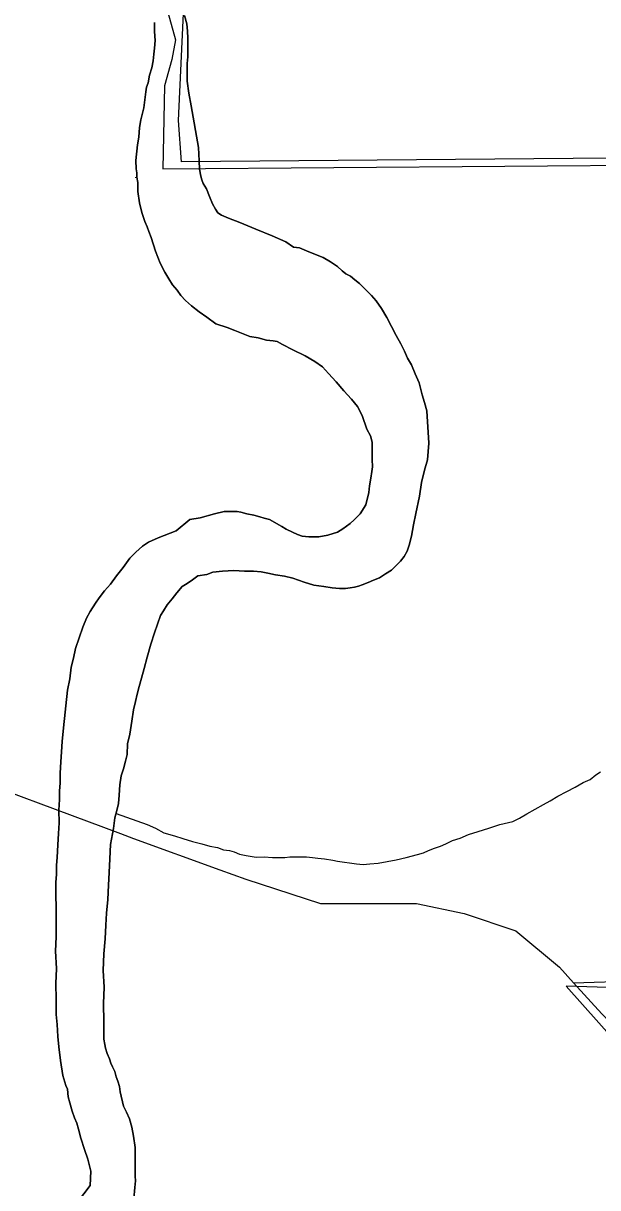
# Model space of a CAD drawing. Extents: x 2010165 to 2382125, y 1060529 to 1407316.
# Drawn here: x 2267995 to 2269525, y 1253853 to 1256954 of the extents above; entities that cross this region are included whole.
import ezdxf

# ---------------------------------------------------------------- set-up
doc = ezdxf.new("R2010")
doc.units = 0
for name, color, linetype in [('GM_X_City_Street', 7, 'Continuous'), ('GM_X_Corporation', 7, 'Continuous'), ('GM_X_Major_River', 7, 'Continuous'), ('GM_X_Minor_River', 7, 'Continuous'), ('GM_X_Township', 7, 'Continuous')]:
    doc.layers.add(name, color=color, linetype=linetype)

msp = doc.modelspace()

# ---------------------------------------------------------------- linework, layer by layer
at = {"layer": 'GM_X_City_Street'}
for points in [[(2265460.7, 1256307.4), (2265689.8, 1256118.8), (2265933, 1255883.5), (2266168.4, 1255633.9), (2266229.4, 1255560.5), (2266257.7, 1255540.9), (2266292.1, 1255509.3), (2266489.2, 1255431.7), (2266592.7, 1255426.1), (2267298.9, 1255152), (2268253.2, 1254796.3), (2268288.3, 1254783.5)], [(2268288.3, 1254783.5), (2268518.7, 1254699.4), (2268587.6, 1254674.9), (2268786.3, 1254610.3), (2268910.4, 1254609.9), (2269042.3, 1254609.7), (2269168.7, 1254583.4), (2269307.2, 1254537.3), (2269423.2, 1254440.5), (2269460.8, 1254399.2), (2269536, 1254316.4), (2269629.5, 1254219.7), (2269660.2, 1254177.8), (2269671, 1254160.9)]]:
    msp.add_lwpolyline(points, dxfattribs=at)
at = {"layer": 'GM_X_Corporation'}
for points in [[(2268375.2, 1257000), (2268399.9, 1256909.9), (2268390.3, 1256857.7), (2268370.9, 1256787.3), (2268366.6, 1256566.6), (2269732.6, 1256577.4)], [(2269744, 1254380.6), (2269441, 1254389.9), (2269622.1, 1254186.3)]]:
    msp.add_lwpolyline(points, dxfattribs=at)
at = {"layer": 'GM_X_Major_River'}
for points in [[(2269009.1, 1255534.2), (2269017, 1255548.3), (2269022.9, 1255564.4), (2269028.7, 1255588.6), (2269034.5, 1255618.7), (2269040.2, 1255648.9), (2269049.8, 1255695.2), (2269055.5, 1255731.4), (2269063.3, 1255763.6), (2269071.1, 1255791.8), (2269072.9, 1255813.9), (2269074.7, 1255836), (2269069.9, 1255922.4), (2269063.7, 1255944.4), (2269057.5, 1255964.5), (2269049.1, 1255996.6), (2269038.9, 1256020.6), (2269028.6, 1256044.7), (2269018.4, 1256062.7), (2269010.2, 1256080.7), (2269000, 1256100.8), (2268987.8, 1256122.8), (2268975.5, 1256146.8), (2268963.3, 1256170.8), (2268949, 1256194.8), (2268934.7, 1256214.8), (2268922.6, 1256228.8), (2268904.4, 1256246.8), (2268890.2, 1256260.8), (2268878, 1256270.7), (2268865.9, 1256280.7), (2268853.8, 1256286.6), (2268843.7, 1256294.6), (2268831.5, 1256306.6), (2268813.4, 1256318.5), (2268793.2, 1256330.4), (2268769, 1256340.3), (2268748.8, 1256348.2), (2268730.7, 1256356.2), (2268714.6, 1256358.1), (2268694.4, 1256372), (2268658.1, 1256387.8), (2268613.8, 1256405.6), (2268571.5, 1256423.4), (2268541.3, 1256435.3), (2268523.1, 1256443.2), (2268513, 1256449.2), (2268506.9, 1256459.2), (2268498.7, 1256473.2), (2268490.5, 1256493.2), (2268482.3, 1256513.3), (2268474.2, 1256527.3), (2268470.1, 1256537.3), (2268468, 1256547.3), (2268463.8, 1256565.4), (2268463.6, 1256587.5), (2268461.3, 1256623.6), (2268442.2, 1256734), (2268435.9, 1256768.1), (2268431.6, 1256800.3), (2268431.3, 1256824.4), (2268431.2, 1256846.5), (2268433, 1256864.6), (2268432.9, 1256880.6), (2268432.7, 1256898.7), (2268432.6, 1256914.8), (2268432.4, 1256932.9), (2268430.2, 1256953), (2268424, 1256975)], [(2268424, 1256975), (2268430.2, 1256953), (2268432.4, 1256932.9), (2268432.6, 1256914.8), (2268432.7, 1256898.7), (2268432.9, 1256880.6), (2268433, 1256864.6), (2268431.2, 1256846.5), (2268431.3, 1256824.4), (2268431.6, 1256800.3), (2268435.9, 1256768.1), (2268442.2, 1256734), (2268461.3, 1256623.6), (2268463.6, 1256587.5), (2268463.8, 1256565.4), (2268468, 1256547.3), (2268470.1, 1256537.3), (2268474.2, 1256527.3), (2268482.3, 1256513.3), (2268490.5, 1256493.2), (2268498.7, 1256473.2), (2268506.9, 1256459.2), (2268513, 1256449.2), (2268523.1, 1256443.2), (2268541.3, 1256435.3), (2268571.5, 1256423.4), (2268613.8, 1256405.6), (2268658.1, 1256387.8), (2268694.4, 1256372), (2268714.6, 1256358.1), (2268730.7, 1256356.2), (2268748.8, 1256348.2), (2268769, 1256340.3), (2268793.2, 1256330.4), (2268813.4, 1256318.5), (2268831.5, 1256306.6), (2268843.7, 1256294.6), (2268853.8, 1256286.6), (2268865.9, 1256280.7), (2268878, 1256270.7), (2268890.2, 1256260.8), (2268904.4, 1256246.8), (2268922.6, 1256228.8), (2268934.7, 1256214.8), (2268949, 1256194.8), (2268963.3, 1256170.8), (2268975.5, 1256146.8), (2268987.8, 1256122.8), (2269000, 1256100.8), (2269010.2, 1256080.7), (2269018.4, 1256062.7), (2269028.6, 1256044.7), (2269038.9, 1256020.6), (2269049.1, 1255996.6), (2269057.5, 1255964.5), (2269063.7, 1255944.4), (2269069.9, 1255922.4), (2269074.7, 1255836), (2269072.9, 1255813.9), (2269071.1, 1255791.8), (2269063.3, 1255763.6), (2269055.5, 1255731.4), (2269049.8, 1255695.2), (2269040.2, 1255648.9), (2269034.5, 1255618.7), (2269028.7, 1255588.6), (2269022.9, 1255564.4), (2269017, 1255548.3), (2269009.1, 1255534.2)], [(2268343.8, 1256956.4), (2268344, 1256932.3), (2268346.3, 1256908.2), (2268344.4, 1256888.1), (2268342.6, 1256872), (2268340.7, 1256853.9), (2268336.9, 1256835.8), (2268331, 1256815.7), (2268327.2, 1256795.6), (2268323.3, 1256783.5), (2268321.4, 1256771.4), (2268315.8, 1256729.2), (2268308, 1256697), (2268304.2, 1256676.9), (2268302.4, 1256650.7), (2268298.6, 1256630.6), (2268294.9, 1256588.4), (2268295.1, 1256566.3), (2268297.2, 1256556.2), (2268297.3, 1256544.2), (2268299.5, 1256530.1), (2268299.7, 1256506), (2268304, 1256475.9), (2268310.2, 1256449.8), (2268318.5, 1256425.8), (2268324.6, 1256411.8), (2268328.7, 1256399.7), (2268334.9, 1256383.7), (2268347.3, 1256347.6), (2268359.6, 1256315.6), (2268371.9, 1256291.5), (2268382.1, 1256273.5), (2268392.3, 1256257.5), (2268404.4, 1256243.5), (2268414.6, 1256229.5), (2268426.8, 1256215.5), (2268443, 1256201.6), (2268463.2, 1256185.6), (2268483.4, 1256171.7), (2268507.6, 1256153.8), (2268537.8, 1256143.9), (2268558, 1256136), (2268598.3, 1256120.2), (2268620.4, 1256116.3), (2268642.5, 1256110.4), (2268660.6, 1256108.6), (2268670.7, 1256106.6), (2268684.8, 1256098.7)], [(2268684.8, 1256098.7), (2268670.7, 1256106.6), (2268660.6, 1256108.6), (2268642.5, 1256110.4), (2268620.4, 1256116.3), (2268598.3, 1256120.2), (2268558, 1256136), (2268537.8, 1256143.9), (2268507.6, 1256153.8), (2268483.4, 1256171.7), (2268463.2, 1256185.6), (2268443, 1256201.6), (2268426.8, 1256215.5), (2268414.6, 1256229.5), (2268404.4, 1256243.5), (2268392.3, 1256257.5), (2268382.1, 1256273.5), (2268371.9, 1256291.5), (2268359.6, 1256315.6), (2268347.3, 1256347.6), (2268334.9, 1256383.7), (2268328.7, 1256399.7), (2268324.6, 1256411.8), (2268318.5, 1256425.8), (2268310.2, 1256449.8), (2268304, 1256475.9), (2268299.7, 1256506), (2268299.5, 1256530.1), (2268297.3, 1256544.2), (2268297.2, 1256556.2), (2268295.1, 1256566.3), (2268294.9, 1256588.4), (2268298.6, 1256630.6), (2268302.4, 1256650.7), (2268304.2, 1256676.9), (2268308, 1256697), (2268315.8, 1256729.2), (2268321.4, 1256771.4), (2268323.3, 1256783.5), (2268327.2, 1256795.6), (2268331, 1256815.7), (2268336.9, 1256835.8), (2268340.7, 1256853.9), (2268342.6, 1256872), (2268344.4, 1256888.1), (2268346.3, 1256908.2), (2268344, 1256932.3), (2268343.8, 1256956.4)], [(2268684.8, 1256098.7), (2268713, 1256084.8), (2268745.3, 1256068.9), (2268771.6, 1256053), (2268791.8, 1256039.1), (2268808, 1256021.1), (2268828.3, 1255999.1), (2268848.6, 1255975.2), (2268868.8, 1255953.2), (2268885.1, 1255933.2), (2268897.3, 1255909.2), (2268909.7, 1255873.1), (2268919.9, 1255855.1), (2268924.1, 1255839), (2268924.2, 1255823), (2268924.4, 1255802.9), (2268924.5, 1255792.8), (2268924.7, 1255772.7), (2268922.8, 1255760.7), (2268920.9, 1255742.6), (2268917.1, 1255722.4), (2268915.2, 1255704.3), (2268907.5, 1255672.1), (2268891.7, 1255647.9), (2268875.7, 1255631.8), (2268865.8, 1255621.6), (2268845.8, 1255607.4), (2268831.9, 1255599.3), (2268805.8, 1255591.1), (2268781.8, 1255586.9), (2268755.7, 1255586.8), (2268737.6, 1255588.6), (2268725.5, 1255592.6), (2268711.4, 1255598.5), (2268695.3, 1255606.5), (2268683.1, 1255614.4), (2268650.9, 1255632.3), (2268636.8, 1255636.2), (2268624.7, 1255640.1), (2268608.6, 1255644.1), (2268590.5, 1255648), (2268574.4, 1255651.9), (2268564.3, 1255653.8), (2268542.2, 1255653.7), (2268530.2, 1255653.6), (2268504.1, 1255647.4), (2268466.1, 1255637.1), (2268438, 1255632.9), (2268402.1, 1255602.5), (2268354.1, 1255584.1), (2268328.1, 1255571.9), (2268312.2, 1255561.7), (2268294.2, 1255545.5), (2268278.3, 1255529.4), (2268260.5, 1255505.1), (2268242.6, 1255482.9), (2268226.7, 1255460.7), (2268210.8, 1255442.5), (2268197, 1255424.3), (2268187, 1255410.2), (2268173.2, 1255388), (2268163.3, 1255369.9), (2268153.5, 1255345.7), (2268143.7, 1255317.5), (2268133.9, 1255289.3), (2268128.1, 1255263.1), (2268122.3, 1255239), (2268118.6, 1255208.8), (2268112.8, 1255178.6), (2268101.7, 1255078.1), (2268098, 1255041.9), (2268096.2, 1255013.8), (2268094.5, 1254987.6), (2268092.7, 1254957.5), (2268092.9, 1254931.4), (2268091.1, 1254909.3), (2268091.3, 1254887.2), (2268089.6, 1254859), (2268089.9, 1254824.9), (2268088.1, 1254796.7), (2268086.4, 1254766.6), (2268084.7, 1254732.4), (2268082.9, 1254712.3), (2268083.1, 1254688.2), (2268081.3, 1254666.1), (2268081.6, 1254633.9), (2268081.9, 1254597.8), (2268082.2, 1254559.6), (2268082.6, 1254521.4), (2268080.9, 1254483.2), (2268083.3, 1254437), (2268081.7, 1254396.8), (2268082.1, 1254354.6), (2268082.2, 1254334.5), (2268082.4, 1254314.4), (2268084.7, 1254288.3), (2268087, 1254256.2), (2268089.2, 1254228.1), (2268093.6, 1254191.9), (2268099.9, 1254151.8), (2268108.2, 1254125.7)], [(2268108.2, 1254125.7), (2268099.9, 1254151.8), (2268093.6, 1254191.9), (2268089.2, 1254228.1), (2268087, 1254256.2), (2268084.7, 1254288.3), (2268082.4, 1254314.4), (2268082.2, 1254334.5), (2268082.1, 1254354.6), (2268081.7, 1254396.8), (2268083.3, 1254437), (2268080.9, 1254483.2), (2268082.6, 1254521.4), (2268082.2, 1254559.6), (2268081.9, 1254597.8), (2268081.6, 1254633.9), (2268081.3, 1254666.1), (2268083.1, 1254688.2), (2268082.9, 1254712.3), (2268084.7, 1254732.4), (2268086.4, 1254766.6), (2268088.1, 1254796.7), (2268089.9, 1254824.9), (2268089.6, 1254859), (2268091.3, 1254887.2), (2268091.1, 1254909.3), (2268092.9, 1254931.4), (2268092.7, 1254957.5), (2268094.5, 1254987.6), (2268096.2, 1255013.8), (2268098, 1255041.9), (2268101.7, 1255078.1), (2268112.8, 1255178.6), (2268118.6, 1255208.8), (2268122.3, 1255239), (2268128.1, 1255263.1), (2268133.9, 1255289.3), (2268143.7, 1255317.5), (2268153.5, 1255345.7), (2268163.3, 1255369.9), (2268173.2, 1255388), (2268187, 1255410.2), (2268197, 1255424.3), (2268210.8, 1255442.5), (2268226.7, 1255460.7), (2268242.6, 1255482.9), (2268260.5, 1255505.1), (2268278.3, 1255529.4), (2268294.2, 1255545.5), (2268312.2, 1255561.7), (2268328.1, 1255571.9), (2268354.1, 1255584.1), (2268402.1, 1255602.5), (2268438, 1255632.9), (2268466.1, 1255637.1), (2268504.1, 1255647.4), (2268530.2, 1255653.6), (2268542.2, 1255653.7), (2268564.3, 1255653.8), (2268574.4, 1255651.9), (2268590.5, 1255648), (2268608.6, 1255644.1), (2268624.7, 1255640.1), (2268636.8, 1255636.2), (2268650.9, 1255632.3), (2268683.1, 1255614.4), (2268695.3, 1255606.5), (2268711.4, 1255598.5), (2268725.5, 1255592.6), (2268737.6, 1255588.6), (2268755.7, 1255586.8), (2268781.8, 1255586.9), (2268805.8, 1255591.1), (2268831.9, 1255599.3), (2268845.8, 1255607.4), (2268865.8, 1255621.6), (2268875.7, 1255631.8), (2268891.7, 1255647.9), (2268907.5, 1255672.1), (2268915.2, 1255704.3), (2268917.1, 1255722.4), (2268920.9, 1255742.6), (2268922.8, 1255760.7), (2268924.7, 1255772.7), (2268924.5, 1255792.8), (2268924.4, 1255802.9), (2268924.2, 1255823), (2268924.1, 1255839), (2268919.9, 1255855.1), (2268909.7, 1255873.1), (2268897.3, 1255909.2), (2268885.1, 1255933.2), (2268868.8, 1255953.2), (2268848.6, 1255975.2), (2268828.3, 1255999.1), (2268808, 1256021.1), (2268791.8, 1256039.1), (2268771.6, 1256053), (2268745.3, 1256068.9), (2268713, 1256084.8), (2268684.8, 1256098.7)], [(2268289.6, 1253823.5), (2268291.4, 1253853.7), (2268293.2, 1253871.8), (2268293.1, 1253883.8), (2268292.9, 1253901.9), (2268292.7, 1253924), (2268292.4, 1253960.2), (2268288.1, 1253990.3), (2268283.9, 1254014.4), (2268277.7, 1254036.4), (2268269.5, 1254054.5), (2268261.3, 1254070.5), (2268252.9, 1254108.6), (2268250.8, 1254122.6), (2268246.7, 1254136.7), (2268242.5, 1254148.7), (2268238.4, 1254162.8), (2268232.3, 1254174.8), (2268228.1, 1254184.8), (2268224, 1254196.8), (2268217.9, 1254210.8), (2268213.7, 1254224.9), (2268211.6, 1254234.9), (2268209.5, 1254249), (2268209.3, 1254269.1), (2268209.1, 1254295.2), (2268208.7, 1254343.4), (2268210.3, 1254387.6), (2268207.9, 1254431.8), (2268209.5, 1254476), (2268213.1, 1254516.2), (2268214.8, 1254552.4), (2268216.5, 1254584.6), (2268220.2, 1254620.8), (2268221.9, 1254658.9), (2268223.6, 1254693.1), (2268225.3, 1254729.3), (2268226.9, 1254767.5), (2268234.6, 1254809.7), (2268238.3, 1254837.9), (2268244.2, 1254858), (2268248, 1254876.1), (2268249.9, 1254898.2), (2268251.6, 1254926.4), (2268255.4, 1254950.5), (2268261.3, 1254968.6), (2268267.1, 1254988.8), (2268271, 1255006.9), (2268272.7, 1255035), (2268278.5, 1255061.2), (2268284.2, 1255095.4), (2268288, 1255125.6), (2268293.8, 1255147.7), (2268297.6, 1255167.8), (2268303.5, 1255187.9), (2268309.3, 1255210.1), (2268317.1, 1255236.3), (2268324.9, 1255266.4), (2268334.6, 1255300.7), (2268344.4, 1255330.9), (2268360, 1255377.2), (2268367.9, 1255389.3), (2268377.8, 1255405.4), (2268391.7, 1255421.6), (2268403.6, 1255437.8), (2268417.5, 1255453.9), (2268431.5, 1255462.1), (2268445.5, 1255472.2), (2268459.4, 1255482.3), (2268483.5, 1255486.5), (2268499.5, 1255492.6), (2268525.6, 1255494.8), (2268555.7, 1255497), (2268583.8, 1255495.2), (2268607.9, 1255495.4), (2268628, 1255493.5), (2268646.1, 1255489.6), (2268666.2, 1255485.7), (2268690.3, 1255481.8), (2268712.5, 1255476), (2268742.7, 1255466.1), (2268768.9, 1255458.2), (2268795, 1255454.4), (2268817.1, 1255450.5), (2268837.2, 1255448.7), (2268853.3, 1255448.8), (2268865.3, 1255450.8), (2268877.3, 1255452.9), (2268887.4, 1255455), (2268897.4, 1255459.1), (2268913.4, 1255465.2), (2268927.4, 1255471.3), (2268943.4, 1255477.5), (2268959.3, 1255487.6), (2268975.3, 1255497.8), (2268985.3, 1255507.9), (2268999.2, 1255522.1), (2269009.1, 1255534.2)], [(2269009.1, 1255534.2), (2268999.2, 1255522.1), (2268985.3, 1255507.9), (2268975.3, 1255497.8), (2268959.3, 1255487.6), (2268943.4, 1255477.5), (2268927.4, 1255471.3), (2268913.4, 1255465.2), (2268897.4, 1255459.1), (2268887.4, 1255455), (2268877.3, 1255452.9), (2268865.3, 1255450.8), (2268853.3, 1255448.8), (2268837.2, 1255448.7), (2268817.1, 1255450.5), (2268795, 1255454.4), (2268768.9, 1255458.2), (2268742.7, 1255466.1), (2268712.5, 1255476), (2268690.3, 1255481.8), (2268666.2, 1255485.7), (2268646.1, 1255489.6), (2268628, 1255493.5), (2268607.9, 1255495.4), (2268583.8, 1255495.2), (2268555.7, 1255497), (2268525.6, 1255494.8), (2268499.5, 1255492.6), (2268483.5, 1255486.5), (2268459.4, 1255482.3), (2268445.5, 1255472.2), (2268431.5, 1255462.1), (2268417.5, 1255453.9), (2268403.6, 1255437.8), (2268391.7, 1255421.6), (2268377.8, 1255405.4), (2268367.9, 1255389.3), (2268360, 1255377.2), (2268344.4, 1255330.9), (2268334.6, 1255300.7), (2268324.9, 1255266.4), (2268317.1, 1255236.3), (2268309.3, 1255210.1), (2268303.5, 1255187.9), (2268297.6, 1255167.8), (2268293.8, 1255147.7), (2268288, 1255125.6), (2268284.2, 1255095.4), (2268278.5, 1255061.2), (2268272.7, 1255035), (2268271, 1255006.9), (2268267.1, 1254988.8), (2268261.3, 1254968.6), (2268255.4, 1254950.5), (2268251.6, 1254926.4), (2268249.9, 1254898.2), (2268248, 1254876.1), (2268244.2, 1254858), (2268238.3, 1254837.9), (2268234.6, 1254809.7), (2268226.9, 1254767.5), (2268225.3, 1254729.3), (2268223.6, 1254693.1), (2268221.9, 1254658.9), (2268220.2, 1254620.8), (2268216.5, 1254584.6), (2268214.8, 1254552.4), (2268213.1, 1254516.2), (2268209.5, 1254476), (2268207.9, 1254431.8), (2268210.3, 1254387.6), (2268208.7, 1254343.4), (2268209.1, 1254295.2), (2268209.3, 1254269.1), (2268209.5, 1254249), (2268211.6, 1254234.9), (2268213.7, 1254224.9), (2268217.9, 1254210.8), (2268224, 1254196.8), (2268228.1, 1254184.8), (2268232.3, 1254174.8), (2268238.4, 1254162.8), (2268242.5, 1254148.7), (2268246.7, 1254136.7), (2268250.8, 1254122.6), (2268252.9, 1254108.6), (2268261.3, 1254070.5), (2268269.5, 1254054.5), (2268277.7, 1254036.4), (2268283.9, 1254014.4), (2268288.1, 1253990.3), (2268292.4, 1253960.2), (2268292.7, 1253924), (2268292.9, 1253901.9), (2268293.1, 1253883.8), (2268293.2, 1253871.8), (2268291.4, 1253853.7), (2268289.6, 1253823.5)], [(2268108.2, 1254125.7), (2268112.3, 1254115.7), (2268114.5, 1254095.6), (2268118.7, 1254079.6), (2268124.9, 1254057.5), (2268131.1, 1254039.5), (2268137.2, 1254025.5), (2268141.4, 1254009.4), (2268147.6, 1253985.3), (2268157.9, 1253955.3), (2268166.2, 1253929.2), (2268170.3, 1253915.2), (2268174.5, 1253897.1), (2268172.8, 1253858.9), (2268139.1, 1253814.5)], [(2268139.1, 1253814.5), (2268172.8, 1253858.9), (2268174.5, 1253897.1), (2268170.3, 1253915.2), (2268166.2, 1253929.2), (2268157.9, 1253955.3), (2268147.6, 1253985.3), (2268141.4, 1254009.4), (2268137.2, 1254025.5), (2268131.1, 1254039.5), (2268124.9, 1254057.5), (2268118.7, 1254079.6), (2268114.5, 1254095.6), (2268112.3, 1254115.7), (2268108.2, 1254125.7)]]:
    msp.add_lwpolyline(points, dxfattribs=at)
at = {"layer": 'GM_X_Minor_River'}
for points in [[(2268293.5, 1256544.3), (2268293.5, 1256542.4)], [(2268241.7, 1254849.5), (2268324.8, 1254820.4), (2268347, 1254810.5), (2268369.2, 1254798.6), (2268397.4, 1254790.7), (2268419.5, 1254782.8), (2268445.7, 1254775), (2268469.9, 1254769.1), (2268492, 1254763.2), (2268512.1, 1254759.3), (2268528.2, 1254753.4), (2268544.3, 1254751.5), (2268556.4, 1254747.6), (2268570.5, 1254741.6), (2268588.6, 1254737.7), (2268614.7, 1254733.9), (2268636.8, 1254734), (2268658.9, 1254732.2), (2268677, 1254732.3), (2268691, 1254732.4), (2268705.1, 1254734.5), (2268719.1, 1254734.6), (2268733.2, 1254734.7), (2268749.3, 1254734.8), (2268765.3, 1254732.9), (2268779.4, 1254730.9), (2268797.5, 1254729.1), (2268819.6, 1254725.2), (2268831.7, 1254723.2), (2268881.9, 1254715.6), (2268900, 1254713.7), (2268918.1, 1254715.8), (2268940.2, 1254717.9), (2268964.2, 1254722.1), (2268988.3, 1254726.3), (2269014.3, 1254732.5), (2269044.4, 1254740.7), (2269060.4, 1254744.9), (2269074.4, 1254751), (2269090.4, 1254757.1), (2269106.4, 1254763.2), (2269120.4, 1254769.4), (2269138.4, 1254777.5), (2269158.4, 1254783.7), (2269180.4, 1254793.9), (2269206.4, 1254802.1), (2269234.5, 1254810.3), (2269264.5, 1254820.5), (2269298.6, 1254828.8), (2269316.6, 1254837), (2269336.5, 1254849.1), (2269358.5, 1254861.3), (2269380.5, 1254873.6), (2269398.5, 1254883.7), (2269418.4, 1254895.9), (2269442.4, 1254908.1), (2269464.4, 1254920.3), (2269486.4, 1254932.5), (2269504.4, 1254940.7), (2269520.3, 1254952.8), (2269532.3, 1254960.9)]]:
    msp.add_lwpolyline(points, dxfattribs=at)
at = {"layer": 'GM_X_Township'}
msp.add_lwpolyline([(2272556.6, 1259612.4), (2272603.7, 1256897.8), (2272594.6, 1256343.9), (2272599.8, 1255942.1), (2270567.5, 1255930.7), (2270612.8, 1253649.1), (2269771.5, 1253642.6), (2269769.8, 1253702.3), (2269729.5, 1254035.9), (2269700.5, 1254114.9), (2269660.2, 1254177.8), (2269629.5, 1254219.7), (2269536, 1254316.4), (2269460.8, 1254399.2), (2269792.3, 1254409.9), (2269772.4, 1256596.6), (2268416.2, 1256585.3), (2268408, 1256695), (2268422.7, 1256999.9)], dxfattribs=at)

doc.saveas('drawing.dxf')
